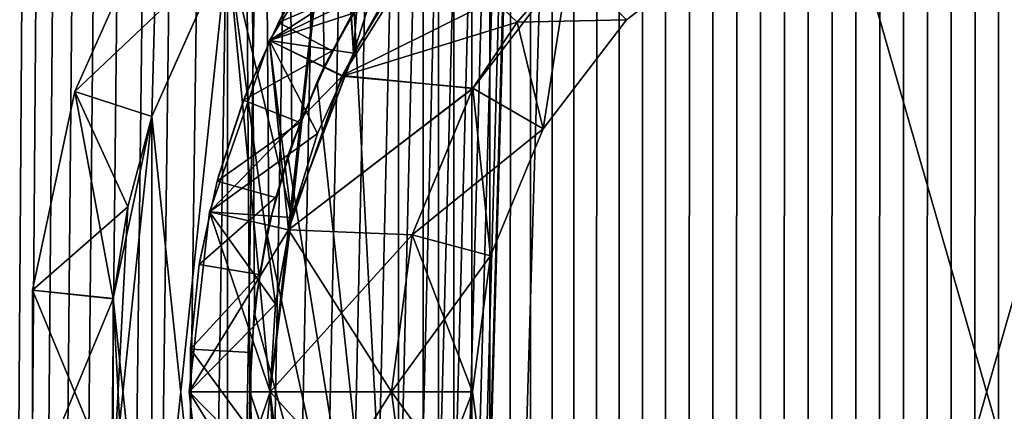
# Model space of a CAD drawing. Header units: millimetres. Extents: x -41 to 11, y -3 to 963.
# Tile 724 of 1056: x -6.05 to 0.03, y 619.88 to 622.3. Entities that reach past the tile are written whole.
import ezdxf

# ---------------------------------------------------------------- set-up
doc = ezdxf.new("R2010")
doc.units = ezdxf.units.MM
doc.header["$LTSCALE"] = 65.185185
for name, color, linetype in [('100', 7, 'CONTINUOUS'), ('101', 7, 'CONTINUOUS'), ('102', 7, 'CONTINUOUS'), ('103', 7, 'CONTINUOUS'), ('104', 7, 'CONTINUOUS'), ('105', 7, 'CONTINUOUS'), ('106', 7, 'CONTINUOUS'), ('107', 7, 'CONTINUOUS'), ('108', 7, 'CONTINUOUS'), ('109', 7, 'CONTINUOUS'), ('110', 7, 'CONTINUOUS'), ('111', 7, 'CONTINUOUS'), ('112', 7, 'CONTINUOUS'), ('113', 7, 'CONTINUOUS'), ('114', 7, 'CONTINUOUS'), ('115', 7, 'CONTINUOUS'), ('116', 7, 'CONTINUOUS'), ('119', 7, 'CONTINUOUS'), ('120', 7, 'CONTINUOUS'), ('122', 7, 'CONTINUOUS'), ('123', 7, 'CONTINUOUS'), ('124', 7, 'CONTINUOUS'), ('125', 7, 'CONTINUOUS'), ('126', 7, 'CONTINUOUS'), ('127', 7, 'CONTINUOUS'), ('128', 7, 'CONTINUOUS'), ('3242', 7, 'CONTINUOUS'), ('3244', 7, 'CONTINUOUS'), ('3262', 7, 'CONTINUOUS'), ('3271', 7, 'CONTINUOUS'), ('3485', 7, 'CONTINUOUS'), ('3487', 7, 'CONTINUOUS'), ('3499', 7, 'CONTINUOUS'), ('3518', 7, 'CONTINUOUS'), ('3519', 7, 'CONTINUOUS'), ('3550', 7, 'CONTINUOUS'), ('3551', 7, 'CONTINUOUS'), ('97', 7, 'CONTINUOUS'), ('98', 7, 'CONTINUOUS'), ('99', 7, 'CONTINUOUS')]:
    doc.layers.add(name, color=color, linetype=linetype)

msp = doc.modelspace()

# ---------------------------------------------------------------- linework, layer by layer
at = {"layer": '100', "linetype": 'Continuous'}
for points in [[(-2.2981, 622.2981, -22.75), (-1.625, 622.8146, -22.75), (-2.2981, 622.2981, -3.75), (-2.2981, 622.2981, -22.75)], [(-2.8146, 621.625, -3.75), (-2.2981, 622.2981, -22.75), (-2.2981, 622.2981, -3.75), (-2.8146, 621.625, -3.75)], [(-2.8146, 621.625, -22.75), (-2.2981, 622.2981, -22.75), (-2.8146, 621.625, -3.75), (-2.8146, 621.625, -22.75)], [(-3.1393, 620.8412, -3.75), (-2.8146, 621.625, -22.75), (-2.8146, 621.625, -3.75), (-3.1393, 620.8412, -3.75)], [(-3.1393, 620.8412, -22.75), (-2.8146, 621.625, -22.75), (-3.1393, 620.8412, -3.75), (-3.1393, 620.8412, -22.75)], [(-3.25, 620, -3.75), (-3.1393, 620.8412, -22.75), (-3.1393, 620.8412, -3.75), (-3.25, 620, -3.75)], [(-3.25, 620, -22.75), (-3.1393, 620.8412, -22.75), (-3.25, 620, -3.75), (-3.25, 620, -22.75)]]:
    msp.add_3dface(points, dxfattribs=at)
at = {"layer": '101', "linetype": 'Continuous'}
for points in [[(-3.1393, 619.1588, -22.75), (-3.25, 620, -22.75), (-3.1393, 619.1588, -3.75), (-3.1393, 619.1588, -22.75)], [(-3.25, 620, -22.75), (-3.25, 620, -3.75), (-3.1393, 619.1588, -3.75), (-3.25, 620, -22.75)]]:
    msp.add_3dface(points, dxfattribs=at)
at = {"layer": '102', "linetype": 'Continuous'}
for points in [[(-3.1393, 619.1588, -22.75), (-3.75, 620, -23.25), (-3.25, 620, -22.75), (-3.1393, 619.1588, -22.75)], [(-3.6222, 619.0296, -23.25), (-3.75, 620, -23.25), (-3.1393, 619.1588, -22.75), (-3.6222, 619.0296, -23.25)]]:
    msp.add_3dface(points, dxfattribs=at)
at = {"layer": '103', "linetype": 'Continuous'}
for points in [[(-4.0553, 621.9505, -23.25), (-3.5198, 622.8037, -23.25), (-2.9742, 622.2839, -23.25), (-4.0553, 621.9505, -23.25)], [(-2.9742, 622.2839, -23.25), (-3.5198, 622.8037, -23.25), (-2.6504, 622.6529, -23.25), (-2.9742, 622.2839, -23.25)], [(-3.2473, 621.8755, -23.25), (-4.0553, 621.9505, -23.25), (-2.9742, 622.2839, -23.25), (-3.2473, 621.8755, -23.25)], [(-4.3872, 621.0012, -23.25), (-4.0553, 621.9505, -23.25), (-3.2473, 621.8755, -23.25), (-4.3872, 621.0012, -23.25)], [(-3.6222, 620.9706, -23.25), (-4.3872, 621.0012, -23.25), (-3.2473, 621.8755, -23.25), (-3.6222, 620.9706, -23.25)], [(-4.5, 620, -23.25), (-4.3872, 621.0012, -23.25), (-3.75, 620, -23.25), (-4.5, 620, -23.25)], [(-3.75, 620, -23.25), (-4.3872, 621.0012, -23.25), (-3.6222, 620.9706, -23.25), (-3.75, 620, -23.25)], [(-4.3872, 618.9987, -23.25), (-4.5, 620, -23.25), (-3.6222, 619.0296, -23.25), (-4.3872, 618.9987, -23.25)], [(-3.6222, 619.0296, -23.25), (-4.5, 620, -23.25), (-3.75, 620, -23.25), (-3.6222, 619.0296, -23.25)]]:
    msp.add_3dface(points, dxfattribs=at)
at = {"layer": '104', "linetype": 'Continuous'}
for points in [[(-2.2981, 622.2981, -22.75), (-2.6504, 622.6529, -23.25), (-1.625, 622.8146, -22.75), (-2.2981, 622.2981, -22.75)], [(-2.9742, 622.2839, -23.25), (-2.6504, 622.6529, -23.25), (-2.2981, 622.2981, -22.75), (-2.9742, 622.2839, -23.25)], [(-3.2473, 621.8755, -23.25), (-2.9742, 622.2839, -23.25), (-2.8146, 621.625, -22.75), (-3.2473, 621.8755, -23.25)], [(-2.8146, 621.625, -22.75), (-2.9742, 622.2839, -23.25), (-2.2981, 622.2981, -22.75), (-2.8146, 621.625, -22.75)], [(-3.6222, 620.9706, -23.25), (-3.2473, 621.8755, -23.25), (-2.8146, 621.625, -22.75), (-3.6222, 620.9706, -23.25)], [(-3.1393, 620.8412, -22.75), (-3.6222, 620.9706, -23.25), (-2.8146, 621.625, -22.75), (-3.1393, 620.8412, -22.75)], [(-3.75, 620, -23.25), (-3.6222, 620.9706, -23.25), (-3.25, 620, -22.75), (-3.75, 620, -23.25)], [(-3.25, 620, -22.75), (-3.6222, 620.9706, -23.25), (-3.1393, 620.8412, -22.75), (-3.25, 620, -22.75)]]:
    msp.add_3dface(points, dxfattribs=at)
at = {"layer": '105', "linetype": 'Continuous'}
for points in [[(-4.5048, 622.1694, -22.75), (-3.9092, 623.1174, -22.75), (-3.5198, 622.8037, -23.25), (-4.5048, 622.1694, -22.75)], [(-4.0553, 621.9505, -23.25), (-4.5048, 622.1694, -22.75), (-3.5198, 622.8037, -23.25), (-4.0553, 621.9505, -23.25)], [(-4.8746, 621.1126, -22.75), (-4.5048, 622.1694, -22.75), (-4.0553, 621.9505, -23.25), (-4.8746, 621.1126, -22.75)], [(-4.3872, 621.0012, -23.25), (-4.8746, 621.1126, -22.75), (-4.0553, 621.9505, -23.25), (-4.3872, 621.0012, -23.25)], [(-5, 620, -22.75), (-4.8746, 621.1126, -22.75), (-4.5, 620, -23.25), (-5, 620, -22.75)], [(-4.5, 620, -23.25), (-4.8746, 621.1126, -22.75), (-4.3872, 621.0012, -23.25), (-4.5, 620, -23.25)]]:
    msp.add_3dface(points, dxfattribs=at)
at = {"layer": '106', "linetype": 'Continuous'}
for points in [[(-5, 620, -22.75), (-4.5, 620, -23.25), (-4.3872, 618.9987, -23.25), (-5, 620, -22.75)], [(-5, 620, -22.75), (-4.3872, 618.9987, -23.25), (-4.8746, 618.8874, -22.75), (-5, 620, -22.75)]]:
    msp.add_3dface(points, dxfattribs=at)
at = {"layer": '107', "linetype": 'Continuous'}
for points in [[(-5, 620, -12.25), (-4.8746, 618.8874, -22.75), (-4.8746, 618.8874, -12.25), (-5, 620, -12.25)], [(-5, 620, -12.25), (-5, 620, -22.75), (-4.8746, 618.8874, -22.75), (-5, 620, -12.25)]]:
    msp.add_3dface(points, dxfattribs=at)
at = {"layer": '108', "linetype": 'Continuous'}
for points in [[(-4.8746, 618.8874, -3.75), (-5, 620, -3.75), (-4.8746, 618.8874, -6.75), (-4.8746, 618.8874, -3.75)], [(-5, 620, -3.75), (-5, 620, -6.75), (-4.8746, 618.8874, -6.75), (-5, 620, -3.75)]]:
    msp.add_3dface(points, dxfattribs=at)
at = {"layer": '109', "linetype": 'Continuous'}
for points in [[(-4.5048, 622.1694, -12.25), (-3.9092, 623.1174, -12.25), (-4.5048, 622.1694, -22.75), (-4.5048, 622.1694, -12.25)], [(-4.5048, 622.1694, -22.75), (-3.9092, 623.1174, -12.25), (-3.9092, 623.1174, -22.75), (-4.5048, 622.1694, -22.75)], [(-4.8746, 621.1126, -12.25), (-4.5048, 622.1694, -12.25), (-4.8746, 621.1126, -22.75), (-4.8746, 621.1126, -12.25)], [(-4.8746, 621.1126, -22.75), (-4.5048, 622.1694, -12.25), (-4.5048, 622.1694, -22.75), (-4.8746, 621.1126, -22.75)], [(-5, 620, -12.25), (-4.8746, 621.1126, -12.25), (-5, 620, -22.75), (-5, 620, -12.25)], [(-5, 620, -22.75), (-4.8746, 621.1126, -12.25), (-4.8746, 621.1126, -22.75), (-5, 620, -22.75)]]:
    msp.add_3dface(points, dxfattribs=at)
at = {"layer": '110', "linetype": 'Continuous'}
for points in [[(-4.5048, 622.1694, -6.75), (-3.9092, 623.1174, -3.75), (-3.9092, 623.1174, -6.75), (-4.5048, 622.1694, -6.75)], [(-4.5048, 622.1694, -3.75), (-3.9092, 623.1174, -3.75), (-4.5048, 622.1694, -6.75), (-4.5048, 622.1694, -3.75)], [(-4.8746, 621.1126, -6.75), (-4.5048, 622.1694, -3.75), (-4.5048, 622.1694, -6.75), (-4.8746, 621.1126, -6.75)], [(-4.8746, 621.1126, -3.75), (-4.5048, 622.1694, -3.75), (-4.8746, 621.1126, -6.75), (-4.8746, 621.1126, -3.75)], [(-5, 620, -6.75), (-4.8746, 621.1126, -3.75), (-4.8746, 621.1126, -6.75), (-5, 620, -6.75)], [(-5, 620, -3.75), (-4.8746, 621.1126, -3.75), (-5, 620, -6.75), (-5, 620, -3.75)]]:
    msp.add_3dface(points, dxfattribs=at)
at = {"layer": '111', "linetype": 'Continuous'}
for points in [[(-4.5048, 622.1694, -12.25), (-3.7034, 622.5563, -11.75), (-3.9092, 623.1174, -12.25), (-4.5048, 622.1694, -12.25)], [(-3.9846, 622.0913, -11.75), (-3.7034, 622.5563, -11.75), (-4.5048, 622.1694, -12.25), (-3.9846, 622.0913, -11.75)], [(-4.8746, 621.1126, -12.25), (-4.2076, 621.5957, -11.75), (-4.5048, 622.1694, -12.25), (-4.8746, 621.1126, -12.25)], [(-4.2076, 621.5957, -11.75), (-3.9846, 622.0913, -11.75), (-4.5048, 622.1694, -12.25), (-4.2076, 621.5957, -11.75)], [(-4.3692, 621.0769, -11.75), (-4.2076, 621.5957, -11.75), (-4.8746, 621.1126, -12.25), (-4.3692, 621.0769, -11.75)], [(-5, 620, -12.25), (-4.4672, 620.5424, -11.75), (-4.8746, 621.1126, -12.25), (-5, 620, -12.25)], [(-4.4672, 620.5424, -11.75), (-4.3692, 621.0769, -11.75), (-4.8746, 621.1126, -12.25), (-4.4672, 620.5424, -11.75)], [(-4.5, 620, -11.75), (-4.4672, 620.5424, -11.75), (-5, 620, -12.25), (-4.5, 620, -11.75)]]:
    msp.add_3dface(points, dxfattribs=at)
at = {"layer": '112', "linetype": 'Continuous'}
for points in [[(-4.5, 620, -11.75), (-5, 620, -12.25), (-4.8746, 618.8874, -12.25), (-4.5, 620, -11.75)], [(-4.4672, 619.4576, -11.75), (-4.5, 620, -11.75), (-4.8746, 618.8874, -12.25), (-4.4672, 619.4576, -11.75)]]:
    msp.add_3dface(points, dxfattribs=at)
at = {"layer": '113', "linetype": 'Continuous'}
for points in [[(-4.4671, 619.4565, -11), (-4.5, 620, -11), (-4.4672, 619.4576, -11.75), (-4.4671, 619.4565, -11)], [(-4.4672, 619.4576, -11.75), (-4.5, 620, -11), (-4.5, 620, -11.75), (-4.4672, 619.4576, -11.75)]]:
    msp.add_3dface(points, dxfattribs=at)
at = {"layer": '114', "linetype": 'Continuous'}
for points in [[(-3.9846, 622.0913, -11.75), (-3.9845, 622.0914, -11), (-3.7034, 622.5563, -11.75), (-3.9846, 622.0913, -11.75)], [(-3.9845, 622.0914, -11), (-3.703, 622.5569, -11), (-3.7034, 622.5563, -11.75), (-3.9845, 622.0914, -11)], [(-4.3692, 621.0772, -11), (-3.9845, 622.0914, -11), (-4.2076, 621.5957, -11.75), (-4.3692, 621.0772, -11)], [(-4.2076, 621.5957, -11.75), (-3.9845, 622.0914, -11), (-3.9846, 622.0913, -11.75), (-4.2076, 621.5957, -11.75)], [(-4.3692, 621.0769, -11.75), (-4.3692, 621.0772, -11), (-4.2076, 621.5957, -11.75), (-4.3692, 621.0769, -11.75)], [(-4.5, 620, -11.75), (-4.3692, 621.0772, -11), (-4.4672, 620.5424, -11.75), (-4.5, 620, -11.75)], [(-4.5, 620, -11), (-4.3692, 621.0772, -11), (-4.5, 620, -11.75), (-4.5, 620, -11)], [(-4.4672, 620.5424, -11.75), (-4.3692, 621.0772, -11), (-4.3692, 621.0769, -11.75), (-4.4672, 620.5424, -11.75)]]:
    msp.add_3dface(points, dxfattribs=at)
at = {"layer": '115', "linetype": 'Continuous'}
for points in [[(-4.0876, 623.6799, -11), (-3.2339, 624.4488, -11), (-3.9845, 622.0914, -11), (-4.0876, 623.6799, -11)], [(-3.9845, 622.0914, -11), (-3.2339, 624.4488, -11), (-3.703, 622.5569, -11), (-3.9845, 622.0914, -11)], [(-4.7631, 622.75, -11), (-4.0876, 623.6799, -11), (-4.5, 620, -11), (-4.7631, 622.75, -11)], [(-4.5, 620, -11), (-4.0876, 623.6799, -11), (-4.3692, 621.0772, -11), (-4.5, 620, -11)], [(-4.3692, 621.0772, -11), (-4.0876, 623.6799, -11), (-3.9845, 622.0914, -11), (-4.3692, 621.0772, -11)], [(-5.2304, 618.2991, -11), (-5.2306, 621.7003, -11), (-4.7631, 622.75, -11), (-5.2304, 618.2991, -11)], [(-4.7638, 617.2511, -11), (-5.2304, 618.2991, -11), (-4.7631, 622.75, -11), (-4.7638, 617.2511, -11)], [(-4.7638, 617.2511, -11), (-4.7631, 622.75, -11), (-4.5, 620, -11), (-4.7638, 617.2511, -11)], [(-5.4697, 619.4235, -11), (-5.3799, 621.1431, -11), (-5.2306, 621.7003, -11), (-5.4697, 619.4235, -11)], [(-5.2304, 618.2991, -11), (-5.4697, 619.4235, -11), (-5.2306, 621.7003, -11), (-5.2304, 618.2991, -11)], [(-5.4697, 619.4235, -11), (-5.47, 620.5737, -11), (-5.3799, 621.1431, -11), (-5.4697, 619.4235, -11)], [(-4.4671, 619.4565, -11), (-4.7638, 617.2511, -11), (-4.5, 620, -11), (-4.4671, 619.4565, -11)]]:
    msp.add_3dface(points, dxfattribs=at)
at = {"layer": '116', "linetype": 'Continuous'}
for points in [[(-5.7063, 621.8541, -10.5), (-5.1962, 623, -10.5), (-5.2306, 621.7003, -11), (-5.7063, 621.8541, -10.5)], [(-5.2306, 621.7003, -11), (-5.1962, 623, -10.5), (-4.7631, 622.75, -11), (-5.2306, 621.7003, -11)], [(-5.9671, 620.6272, -10.5), (-5.7063, 621.8541, -10.5), (-5.3799, 621.1431, -11), (-5.9671, 620.6272, -10.5)], [(-5.3799, 621.1431, -11), (-5.7063, 621.8541, -10.5), (-5.2306, 621.7003, -11), (-5.3799, 621.1431, -11)], [(-5.47, 620.5737, -11), (-5.9671, 620.6272, -10.5), (-5.3799, 621.1431, -11), (-5.47, 620.5737, -11)], [(-5.9671, 619.3728, -10.5), (-5.9671, 620.6272, -10.5), (-5.47, 620.5737, -11), (-5.9671, 619.3728, -10.5)], [(-5.4697, 619.4235, -11), (-5.9671, 619.3728, -10.5), (-5.47, 620.5737, -11), (-5.4697, 619.4235, -11)]]:
    msp.add_3dface(points, dxfattribs=at)
at = {"layer": '119', "linetype": 'Continuous'}
for points in [[(-5.7063, 621.8541, -10.5), (-5.1962, 623, -8.5), (-5.1962, 623, -10.5), (-5.7063, 621.8541, -10.5)], [(-5.7063, 621.8541, -8.5), (-5.1962, 623, -8.5), (-5.7063, 621.8541, -10.5), (-5.7063, 621.8541, -8.5)], [(-5.9671, 620.6272, -10.5), (-5.7063, 621.8541, -8.5), (-5.7063, 621.8541, -10.5), (-5.9671, 620.6272, -10.5)], [(-5.9671, 620.6272, -8.5), (-5.7063, 621.8541, -8.5), (-5.9671, 620.6272, -10.5), (-5.9671, 620.6272, -8.5)], [(-5.9671, 619.3728, -10.5), (-5.9671, 620.6272, -8.5), (-5.9671, 620.6272, -10.5), (-5.9671, 619.3728, -10.5)], [(-5.9671, 619.3728, -8.5), (-5.9671, 620.6272, -8.5), (-5.9671, 619.3728, -10.5), (-5.9671, 619.3728, -8.5)]]:
    msp.add_3dface(points, dxfattribs=at)
at = {"layer": '120', "linetype": 'Continuous'}
for points in [[(-5.7063, 621.8541, -8.5), (-4.7638, 622.7489, -8), (-5.1962, 623, -8.5), (-5.7063, 621.8541, -8.5)], [(-5.2304, 621.7009, -8), (-4.7638, 622.7489, -8), (-5.7063, 621.8541, -8.5), (-5.2304, 621.7009, -8)], [(-5.9671, 620.6272, -8.5), (-5.4697, 620.5765, -8), (-5.7063, 621.8541, -8.5), (-5.9671, 620.6272, -8.5)], [(-5.4697, 620.5765, -8), (-5.2304, 621.7009, -8), (-5.7063, 621.8541, -8.5), (-5.4697, 620.5765, -8)], [(-5.47, 619.4263, -8), (-5.4697, 620.5765, -8), (-5.9671, 620.6272, -8.5), (-5.47, 619.4263, -8)], [(-5.9671, 619.3728, -8.5), (-5.47, 619.4263, -8), (-5.9671, 620.6272, -8.5), (-5.9671, 619.3728, -8.5)]]:
    msp.add_3dface(points, dxfattribs=at)
at = {"layer": '122', "linetype": 'Continuous'}
for points in [[(-4.7638, 622.7489, -8), (-4.3688, 621.0786, -8), (-4.0888, 623.6785, -8), (-4.7638, 622.7489, -8)], [(-4.3688, 621.0786, -8), (-3.984, 622.0923, -8), (-4.0888, 623.6785, -8), (-4.3688, 621.0786, -8)], [(-3.984, 622.0923, -8), (-3.7025, 622.5576, -8), (-4.0888, 623.6785, -8), (-3.984, 622.0923, -8)], [(-5.2304, 621.7009, -8), (-4.7631, 617.25, -8), (-4.7638, 622.7489, -8), (-5.2304, 621.7009, -8)], [(-4.5, 620, -8), (-4.4671, 620.5435, -8), (-4.7638, 622.7489, -8), (-4.5, 620, -8)], [(-4.7631, 617.25, -8), (-4.5, 620, -8), (-4.7638, 622.7489, -8), (-4.7631, 617.25, -8)], [(-4.4671, 620.5435, -8), (-4.3688, 621.0786, -8), (-4.7638, 622.7489, -8), (-4.4671, 620.5435, -8)], [(-5.4697, 620.5765, -8), (-5.2306, 618.2997, -8), (-5.2304, 621.7009, -8), (-5.4697, 620.5765, -8)], [(-5.2306, 618.2997, -8), (-4.7631, 617.25, -8), (-5.2304, 621.7009, -8), (-5.2306, 618.2997, -8)], [(-5.47, 619.4263, -8), (-5.3799, 618.8569, -8), (-5.4697, 620.5765, -8), (-5.47, 619.4263, -8)], [(-5.3799, 618.8569, -8), (-5.2306, 618.2997, -8), (-5.4697, 620.5765, -8), (-5.3799, 618.8569, -8)], [(-4.0876, 616.3201, -8), (-4.5, 620, -8), (-4.7631, 617.25, -8), (-4.0876, 616.3201, -8)], [(-4.3692, 618.9228, -8), (-4.5, 620, -8), (-4.0876, 616.3201, -8), (-4.3692, 618.9228, -8)]]:
    msp.add_3dface(points, dxfattribs=at)
at = {"layer": '123', "linetype": 'Continuous'}
for points in [[(-3.9846, 622.0913, -7.25), (-3.7034, 622.5563, -7.25), (-3.984, 622.0923, -8), (-3.9846, 622.0913, -7.25)], [(-3.984, 622.0923, -8), (-3.7034, 622.5563, -7.25), (-3.7025, 622.5576, -8), (-3.984, 622.0923, -8)], [(-4.3688, 621.0786, -8), (-3.9846, 622.0913, -7.25), (-3.984, 622.0923, -8), (-4.3688, 621.0786, -8)], [(-4.2076, 621.5957, -7.25), (-3.9846, 622.0913, -7.25), (-4.3688, 621.0786, -8), (-4.2076, 621.5957, -7.25)], [(-4.3692, 621.0769, -7.25), (-4.2076, 621.5957, -7.25), (-4.3688, 621.0786, -8), (-4.3692, 621.0769, -7.25)], [(-4.4672, 620.5424, -7.25), (-4.3692, 621.0769, -7.25), (-4.4671, 620.5435, -8), (-4.4672, 620.5424, -7.25)], [(-4.4671, 620.5435, -8), (-4.3692, 621.0769, -7.25), (-4.3688, 621.0786, -8), (-4.4671, 620.5435, -8)], [(-4.5, 620, -8), (-4.4672, 620.5424, -7.25), (-4.4671, 620.5435, -8), (-4.5, 620, -8)], [(-4.5, 620, -7.25), (-4.4672, 620.5424, -7.25), (-4.5, 620, -8), (-4.5, 620, -7.25)]]:
    msp.add_3dface(points, dxfattribs=at)
at = {"layer": '124', "linetype": 'Continuous'}
for points in [[(-4.4672, 619.4576, -7.25), (-4.5, 620, -7.25), (-4.3692, 618.9228, -8), (-4.4672, 619.4576, -7.25)], [(-4.5, 620, -7.25), (-4.5, 620, -8), (-4.3692, 618.9228, -8), (-4.5, 620, -7.25)]]:
    msp.add_3dface(points, dxfattribs=at)
at = {"layer": '125', "linetype": 'Continuous'}
for points in [[(-4.8746, 618.8874, -6.75), (-5, 620, -6.75), (-4.4672, 619.4576, -7.25), (-4.8746, 618.8874, -6.75)], [(-4.4672, 619.4576, -7.25), (-5, 620, -6.75), (-4.5, 620, -7.25), (-4.4672, 619.4576, -7.25)]]:
    msp.add_3dface(points, dxfattribs=at)
at = {"layer": '126', "linetype": 'Continuous'}
for points in [[(-4.5048, 622.1694, -6.75), (-3.9092, 623.1174, -6.75), (-3.9846, 622.0913, -7.25), (-4.5048, 622.1694, -6.75)], [(-3.9846, 622.0913, -7.25), (-3.9092, 623.1174, -6.75), (-3.7034, 622.5563, -7.25), (-3.9846, 622.0913, -7.25)], [(-4.8746, 621.1126, -6.75), (-4.5048, 622.1694, -6.75), (-4.3692, 621.0769, -7.25), (-4.8746, 621.1126, -6.75)], [(-4.2076, 621.5957, -7.25), (-4.5048, 622.1694, -6.75), (-3.9846, 622.0913, -7.25), (-4.2076, 621.5957, -7.25)], [(-4.3692, 621.0769, -7.25), (-4.5048, 622.1694, -6.75), (-4.2076, 621.5957, -7.25), (-4.3692, 621.0769, -7.25)], [(-5, 620, -6.75), (-4.8746, 621.1126, -6.75), (-4.5, 620, -7.25), (-5, 620, -6.75)], [(-4.4672, 620.5424, -7.25), (-4.8746, 621.1126, -6.75), (-4.3692, 621.0769, -7.25), (-4.4672, 620.5424, -7.25)], [(-4.5, 620, -7.25), (-4.8746, 621.1126, -6.75), (-4.4672, 620.5424, -7.25), (-4.5, 620, -7.25)]]:
    msp.add_3dface(points, dxfattribs=at)
at = {"layer": '127', "linetype": 'Continuous'}
for points in [[(-4.5048, 622.1694, -3.75), (-3.8094, 622.3955, -3.25), (-3.9092, 623.1174, -3.75), (-4.5048, 622.1694, -3.75)], [(-4.0542, 621.9527, -3.25), (-3.8094, 622.3955, -3.25), (-4.5048, 622.1694, -3.75), (-4.0542, 621.9527, -3.25)], [(-4.8746, 621.1126, -3.75), (-4.3872, 621.0013, -3.25), (-4.5048, 622.1694, -3.75), (-4.8746, 621.1126, -3.75)], [(-4.3872, 621.0013, -3.25), (-4.0542, 621.9527, -3.25), (-4.5048, 622.1694, -3.75), (-4.3872, 621.0013, -3.25)], [(-5, 620, -3.75), (-4.3872, 621.0013, -3.25), (-4.8746, 621.1126, -3.75), (-5, 620, -3.75)], [(-4.5, 620, -3.25), (-4.3872, 621.0013, -3.25), (-5, 620, -3.75), (-4.5, 620, -3.25)]]:
    msp.add_3dface(points, dxfattribs=at)
at = {"layer": '128', "linetype": 'Continuous'}
for points in [[(-4.8746, 618.8874, -3.75), (-4.5, 620, -3.25), (-5, 620, -3.75), (-4.8746, 618.8874, -3.75)], [(-4.3872, 618.9988, -3.25), (-4.5, 620, -3.25), (-4.8746, 618.8874, -3.75), (-4.3872, 618.9988, -3.25)]]:
    msp.add_3dface(points, dxfattribs=at)
at = {"layer": '3242', "linetype": 'Continuous'}
for points in [[(9.125, 662.5, -93.5), (9.125, 577.5, -93.5), (-40.875, 662.5, -93.5), (9.125, 662.5, -93.5)], [(9.125, 577.5, -93.5), (-40.875, 577.5, -93.5), (-40.875, 662.5, -93.5), (9.125, 577.5, -93.5)]]:
    msp.add_3dface(points, dxfattribs=at)
at = {"layer": '3244', "linetype": 'Continuous'}
for points in [[(-40.875, 577.5, -8.5), (9.125, 662.5, -8.5), (-40.875, 662.5, -8.5), (-40.875, 577.5, -8.5)], [(9.125, 577.5, -8.5), (9.125, 662.5, -8.5), (-40.875, 577.5, -8.5), (9.125, 577.5, -8.5)]]:
    msp.add_3dface(points, dxfattribs=at)
at = {"layer": '3262', "linetype": 'Continuous'}
for points in [[(-11.275, 581, -12), (-11.275, 659, -12), (11.125, 581, -12), (-11.275, 581, -12)], [(-11.275, 659, -12), (11.125, 659, -12), (11.125, 581, -12), (-11.275, 659, -12)]]:
    msp.add_3dface(points, dxfattribs=at)
at = {"layer": '3271', "linetype": 'Continuous'}
for points in [[(-11.275, 581, -90), (11.125, 581, -90), (11.125, 659, -90), (-11.275, 581, -90)], [(-11.275, 659, -90), (-11.275, 581, -90), (11.125, 659, -90), (-11.275, 659, -90)]]:
    msp.add_3dface(points, dxfattribs=at)
at = {"layer": '3485', "linetype": 'Continuous'}
for points in [[(-3.5557, 897.0424, 1.8321), (-3.5552, 342.9583, 1.8332), (-3.7081, 622.7642, 1.5), (-3.5557, 897.0424, 1.8321)], [(-3.5557, 897.0424, 1.8321), (-3.3669, 896.8291, 2.1596), (-3.5552, 342.9583, 1.8332), (-3.5557, 897.0424, 1.8321)], [(-3.5552, 342.9583, 1.8332), (-3.3669, 896.8291, 2.1596), (-3.366, 343.1718, 2.161), (-3.5552, 342.9583, 1.8332)], [(-3.3669, 896.8291, 2.1596), (-3.1431, 896.6071, 2.4741), (-3.366, 343.1718, 2.161), (-3.3669, 896.8291, 2.1596)], [(-3.366, 343.1718, 2.161), (-3.1431, 896.6071, 2.4741), (-3.1421, 343.3937, 2.4753), (-3.366, 343.1718, 2.161)], [(-3.1431, 896.6071, 2.4741), (-2.8929, 896.3915, 2.7624), (-3.1421, 343.3937, 2.4753), (-3.1431, 896.6071, 2.4741)], [(-3.1421, 343.3937, 2.4753), (-2.8929, 896.3915, 2.7624), (-2.8921, 343.6092, 2.7633), (-3.1421, 343.3937, 2.4753)], [(-2.8929, 896.3915, 2.7624), (-2.6248, 896.192, 3.0184), (-2.8921, 343.6092, 2.7633), (-2.8929, 896.3915, 2.7624)], [(-2.8921, 343.6092, 2.7633), (-2.6248, 896.192, 3.0184), (-2.6241, 343.8085, 3.019), (-2.8921, 343.6092, 2.7633)], [(-2.6248, 896.192, 3.0184), (-2.3447, 896.0134, 3.2407), (-2.6241, 343.8085, 3.019), (-2.6248, 896.192, 3.0184)], [(-2.6241, 343.8085, 3.019), (-2.3447, 896.0134, 3.2407), (-2.3442, 343.9869, 3.2411), (-2.6241, 343.8085, 3.019)], [(-2.3447, 896.0134, 3.2407), (-2.0573, 895.8578, 3.4304), (-2.3442, 343.9869, 3.2411), (-2.3447, 896.0134, 3.2407)], [(-2.3442, 343.9869, 3.2411), (-2.0573, 895.8578, 3.4304), (-2.0569, 344.1424, 3.4306), (-2.3442, 343.9869, 3.2411)], [(-2.0573, 895.8578, 3.4304), (-1.7656, 895.7253, 3.5892), (-2.0569, 344.1424, 3.4306), (-2.0573, 895.8578, 3.4304)], [(-2.0569, 344.1424, 3.4306), (-1.7656, 895.7253, 3.5892), (-1.7653, 344.2748, 3.5894), (-2.0569, 344.1424, 3.4306)], [(-1.7656, 895.7253, 3.5892), (-1.4718, 895.6154, 3.7194), (-1.7653, 344.2748, 3.5894), (-1.7656, 895.7253, 3.5892)], [(-1.7653, 344.2748, 3.5894), (-1.4718, 895.6154, 3.7194), (-1.4715, 344.3847, 3.7195), (-1.7653, 344.2748, 3.5894)], [(-1.4718, 895.6154, 3.7194), (-1.1771, 895.5273, 3.8229), (-1.4715, 344.3847, 3.7195), (-1.4718, 895.6154, 3.7194)], [(-1.4715, 344.3847, 3.7195), (-1.1771, 895.5273, 3.8229), (-1.1769, 344.4728, 3.823), (-1.4715, 344.3847, 3.7195)], [(-1.1771, 895.5273, 3.8229), (-0.8823, 895.4599, 3.9015), (-1.1769, 344.4728, 3.823), (-1.1771, 895.5273, 3.8229)], [(-1.1769, 344.4728, 3.823), (-0.8823, 895.4599, 3.9015), (-0.8821, 344.5401, 3.9015), (-1.1769, 344.4728, 3.823)], [(-0.8823, 895.4599, 3.9015), (-0.5879, 895.4125, 3.9566), (-0.8821, 344.5401, 3.9015), (-0.8823, 895.4599, 3.9015)], [(-0.8821, 344.5401, 3.9015), (-0.5879, 895.4125, 3.9566), (-0.5877, 344.5875, 3.9566), (-0.8821, 344.5401, 3.9015)], [(-0.5879, 895.4125, 3.9566), (-0.2938, 895.3843, 3.9892), (-0.5877, 344.5875, 3.9566), (-0.5879, 895.4125, 3.9566)], [(-0.5877, 344.5875, 3.9566), (-0.2938, 895.3843, 3.9892), (-0.2937, 344.6157, 3.9892), (-0.5877, 344.5875, 3.9566)], [(-0.2938, 895.3843, 3.9892), (0, 895.375, 4), (-0.2937, 344.6157, 3.9892), (-0.2938, 895.3843, 3.9892)], [(-0.2937, 344.6157, 3.9892), (0, 895.375, 4), (0, 344.625, 4), (-0.2937, 344.6157, 3.9892)], [(0, 344.625, 4), (0.3535, 895.3885, 3.9844), (0.3232, 344.6137, 3.9869), (0, 344.625, 4)], [(0, 895.375, 4), (0.3535, 895.3885, 3.9844), (0, 344.625, 4), (0, 895.375, 4)], [(-3.7081, 617.2358, 1.5), (-3.7081, 622.7642, 1.5), (-3.5552, 342.9583, 1.8332), (-3.7081, 617.2358, 1.5)]]:
    msp.add_3dface(points, dxfattribs=at)
at = {"layer": '3487', "linetype": 'Continuous'}
for points in [[(7, 959, 8), (4.625, 900.0023, 8), (-7, 480, 8), (7, 959, 8)], [(-7, 480, 8), (-4.625, 899.9977, 8), (-7, 959, 8), (-7, 480, 8)], [(7, 480, 8), (7, 959, 8), (-7, 480, 8), (7, 480, 8)], [(4.625, 900.0023, 8), (4.5962, 899.485, 8), (-7, 480, 8), (4.625, 900.0023, 8)], [(-4.5958, 899.4808, 8), (-4.625, 899.9977, 8), (-7, 480, 8), (-4.5958, 899.4808, 8)], [(4.5962, 899.485, 8), (4.5097, 898.9738, 8), (-7, 480, 8), (4.5962, 899.485, 8)], [(-4.509, 898.9706, 8), (-4.5958, 899.4808, 8), (-7, 480, 8), (-4.509, 898.9706, 8)], [(4.5097, 898.9738, 8), (4.3663, 898.4749, 8), (-7, 480, 8), (4.5097, 898.9738, 8)], [(-4.3657, 898.4731, 8), (-4.509, 898.9706, 8), (-7, 480, 8), (-4.3657, 898.4731, 8)], [(4.3663, 898.4749, 8), (4.1676, 897.9947, 8), (-7, 480, 8), (4.3663, 898.4749, 8)], [(-4.1675, 897.9944, 8), (-4.3657, 898.4731, 8), (-7, 480, 8), (-4.1675, 897.9944, 8)], [(4.1676, 897.9947, 8), (3.9164, 897.5399, 8), (-7, 480, 8), (4.1676, 897.9947, 8)], [(-3.9169, 897.5406, 8), (-4.1675, 897.9944, 8), (-7, 480, 8), (-3.9169, 897.5406, 8)], [(-3.6175, 897.1183, 8), (-3.9169, 897.5406, 8), (-7, 480, 8), (-3.6175, 897.1183, 8)], [(3.9164, 897.5399, 8), (3.6166, 897.1171, 8), (-7, 480, 8), (3.9164, 897.5399, 8)], [(-3.2729, 896.7322, 8), (-3.6175, 897.1183, 8), (-7, 480, 8), (-3.2729, 896.7322, 8)], [(3.6166, 897.1171, 8), (3.2717, 896.731, 8), (-7, 480, 8), (3.6166, 897.1171, 8)], [(-2.886, 896.3859, 8), (-3.2729, 896.7322, 8), (-7, 480, 8), (-2.886, 896.3859, 8)], [(3.2717, 896.731, 8), (2.8846, 896.3848, 8), (-7, 480, 8), (3.2717, 896.731, 8)], [(-2.4626, 896.0852, 8), (-2.886, 896.3859, 8), (-7, 480, 8), (-2.4626, 896.0852, 8)], [(2.8846, 896.3848, 8), (2.4611, 896.0842, 8), (-7, 480, 8), (2.8846, 896.3848, 8)], [(-2.0084, 895.8338, 8), (-2.4626, 896.0852, 8), (-7, 480, 8), (-2.0084, 895.8338, 8)], [(2.4611, 896.0842, 8), (2.0067, 895.833, 8), (-7, 480, 8), (2.4611, 896.0842, 8)], [(-1.5304, 895.6356, 8), (-2.0084, 895.8338, 8), (-7, 480, 8), (-1.5304, 895.6356, 8)], [(2.0067, 895.833, 8), (1.5284, 895.6349, 8), (-7, 480, 8), (2.0067, 895.833, 8)], [(-1.0319, 895.4916, 8), (-1.5304, 895.6356, 8), (-7, 480, 8), (-1.0319, 895.4916, 8)], [(1.5284, 895.6349, 8), (1.0298, 895.4911, 8), (-7, 480, 8), (1.5284, 895.6349, 8)], [(-0.5195, 895.4043, 8), (-1.0319, 895.4916, 8), (-7, 480, 8), (-0.5195, 895.4043, 8)], [(1.0298, 895.4911, 8), (0.518, 895.4041, 8), (-7, 480, 8), (1.0298, 895.4911, 8)], [(0, 895.375, 8), (-0.5195, 895.4043, 8), (-7, 480, 8), (0, 895.375, 8)], [(0.518, 895.4041, 8), (0, 895.375, 8), (-7, 480, 8), (0.518, 895.4041, 8)]]:
    msp.add_3dface(points, dxfattribs=at)
at = {"layer": '3499', "linetype": 'Continuous'}
for points in [[(-4.1675, 622.0056, -8), (-7, 959, -8), (-3.9169, 622.4594, -8), (-4.1675, 622.0056, -8)], [(-4.3657, 621.5269, -8), (-7, 959, -8), (-4.1675, 622.0056, -8), (-4.3657, 621.5269, -8)], [(-4.509, 621.0294, -8), (-7, 959, -8), (-4.3657, 621.5269, -8), (-4.509, 621.0294, -8)], [(-4.5958, 620.5192, -8), (-7, 959, -8), (-4.509, 621.0294, -8), (-4.5958, 620.5192, -8)], [(-4.625, 620.0023, -8), (-7, 959, -8), (-4.5958, 620.5192, -8), (-4.625, 620.0023, -8)], [(-7, 480, -8), (-7, 959, -8), (-4.625, 620.0023, -8), (-7, 480, -8)], [(4.1676, 622.0053, -8), (3.9164, 622.4601, -8), (-7, 959, -8), (4.1676, 622.0053, -8)], [(4.3663, 621.5251, -8), (4.1676, 622.0053, -8), (-7, 959, -8), (4.3663, 621.5251, -8)], [(4.5097, 621.0262, -8), (4.3663, 621.5251, -8), (-7, 959, -8), (4.5097, 621.0262, -8)], [(4.5962, 620.515, -8), (4.5097, 621.0262, -8), (-7, 959, -8), (4.5962, 620.515, -8)], [(7, 959, -8), (4.625, 619.9977, -8), (-7, 959, -8), (7, 959, -8)], [(4.625, 619.9977, -8), (4.5962, 620.515, -8), (-7, 959, -8), (4.625, 619.9977, -8)], [(-4.5962, 619.485, -8), (-7, 480, -8), (-4.625, 620.0023, -8), (-4.5962, 619.485, -8)]]:
    msp.add_3dface(points, dxfattribs=at)
at = {"layer": '3518', "linetype": 'Continuous'}
for points in [[(-4, 622.3218), (-4.1675, 622.0056, -8), (-3.9169, 622.4594, -8), (-4, 622.3218)], [(-4.2099, 621.915, 1.5), (-3.9941, 622.3318, 0.2166), (-3.9818, 622.3529, 1.5), (-4.2099, 621.915, 1.5)], [(-4, 622.3218), (-3.9941, 622.3318, 0.2166), (-4.2099, 621.915, 1.5), (-4, 622.3218)], [(-4.1675, 622.0056, -8), (-4, 622.3218), (-4.2099, 621.915, 1.5), (-4.1675, 622.0056, -8)], [(-4.3657, 621.5269, -8), (-4.1675, 622.0056, -8), (-4.2099, 621.915, 1.5), (-4.3657, 621.5269, -8)], [(-4.39, 621.4555, 1.5), (-4.3657, 621.5269, -8), (-4.2099, 621.915, 1.5), (-4.39, 621.4555, 1.5)], [(-4.509, 621.0294, -8), (-4.3657, 621.5269, -8), (-4.39, 621.4555, 1.5), (-4.509, 621.0294, -8)], [(-4.5201, 620.9795, 1.5), (-4.509, 621.0294, -8), (-4.39, 621.4555, 1.5), (-4.5201, 620.9795, 1.5)], [(-4.5958, 620.5192, -8), (-4.509, 621.0294, -8), (-4.5201, 620.9795, 1.5), (-4.5958, 620.5192, -8)], [(-4.5987, 620.4925, 1.5), (-4.5958, 620.5192, -8), (-4.5201, 620.9795, 1.5), (-4.5987, 620.4925, 1.5)], [(-4.625, 620.0023, -8), (-4.5958, 620.5192, -8), (-4.5987, 620.4925, 1.5), (-4.625, 620.0023, -8)], [(-4.625, 620, 1.5), (-4.625, 620.0023, -8), (-4.5987, 620.4925, 1.5), (-4.625, 620, 1.5)], [(-4.5962, 619.485, -8), (-4.625, 620.0023, -8), (-4.5987, 619.5075, 1.5), (-4.5962, 619.485, -8)], [(-4.5987, 619.5075, 1.5), (-4.625, 620.0023, -8), (-4.625, 620, 1.5), (-4.5987, 619.5075, 1.5)]]:
    msp.add_3dface(points, dxfattribs=at)
at = {"layer": '3519', "linetype": 'Continuous'}
for points in [[(-3.7081, 622.7642, 1.5), (-3.7081, 617.2358, 1.5), (-3.9818, 622.3529, 1.5), (-3.7081, 622.7642, 1.5)], [(-3.7081, 617.2358, 1.5), (-4.2099, 621.915, 1.5), (-3.9818, 622.3529, 1.5), (-3.7081, 617.2358, 1.5)], [(-3.7081, 617.2358, 1.5), (-4.39, 621.4555, 1.5), (-4.2099, 621.915, 1.5), (-3.7081, 617.2358, 1.5)], [(-3.7081, 617.2358, 1.5), (-4.5201, 620.9795, 1.5), (-4.39, 621.4555, 1.5), (-3.7081, 617.2358, 1.5)], [(-3.7081, 617.2358, 1.5), (-4.5987, 620.4925, 1.5), (-4.5201, 620.9795, 1.5), (-3.7081, 617.2358, 1.5)], [(-3.7081, 617.2358, 1.5), (-4.625, 620, 1.5), (-4.5987, 620.4925, 1.5), (-3.7081, 617.2358, 1.5)], [(-3.7081, 617.2358, 1.5), (-4.5987, 619.5075, 1.5), (-4.625, 620, 1.5), (-3.7081, 617.2358, 1.5)]]:
    msp.add_3dface(points, dxfattribs=at)
at = {"layer": '3550', "linetype": 'Continuous'}
for points in [[(-4.1843, 622.7371, 1), (-4.449, 622.2817, 1), (-4.4176, 622.342, -8), (-4.1843, 622.7371, 1)], [(-4.4176, 622.342, -8), (-4.449, 622.2817, 1), (-4.6449, 621.8507, -8), (-4.4176, 622.342, -8)], [(-4.449, 622.2817, 1), (-4.6643, 621.8012, 1), (-4.6449, 621.8507, -8), (-4.449, 622.2817, 1)], [(-4.6449, 621.8507, -8), (-4.6643, 621.8012, 1), (-4.8177, 621.3376, -8), (-4.6449, 621.8507, -8)], [(-4.6643, 621.8012, 1), (-4.8278, 621.3009, 1), (-4.8177, 621.3376, -8), (-4.6643, 621.8012, 1)], [(-4.8278, 621.3009, 1), (-4.9378, 620.7863, 1), (-4.9341, 620.8089, -8), (-4.8278, 621.3009, 1)], [(-4.8177, 621.3376, -8), (-4.8278, 621.3009, 1), (-4.9341, 620.8089, -8), (-4.8177, 621.3376, -8)], [(-4.9341, 620.8089, -8), (-4.9378, 620.7863, 1), (-4.9927, 620.2707, -8), (-4.9341, 620.8089, -8)], [(-4.9378, 620.7863, 1), (-4.9931, 620.2631, 1), (-4.9927, 620.2707, -8), (-4.9378, 620.7863, 1)], [(-4.9931, 620.2631, 1), (-4.9931, 619.7369, 1), (-4.9927, 620.2707, -8), (-4.9931, 620.2631, 1)], [(-4.9927, 620.2707, -8), (-4.9931, 619.7369, 1), (-4.9927, 619.7293, -8), (-4.9927, 620.2707, -8)]]:
    msp.add_3dface(points, dxfattribs=at)
at = {"layer": '3551', "linetype": 'Continuous'}
for points in [[(-4.449, 622.2817, 1), (-4.1843, 622.7371, 1), (-3.873, 622.528, 1), (-4.449, 622.2817, 1)], [(-4.1173, 622.1067, 1), (-4.449, 622.2817, 1), (-3.873, 622.528, 1), (-4.1173, 622.1067, 1)], [(-4.6643, 621.8012, 1), (-4.449, 622.2817, 1), (-4.1173, 622.1067, 1), (-4.6643, 621.8012, 1)], [(-4.3158, 621.6627, 1), (-4.6643, 621.8012, 1), (-4.1173, 622.1067, 1), (-4.3158, 621.6627, 1)], [(-4.8278, 621.3009, 1), (-4.6643, 621.8012, 1), (-4.3158, 621.6627, 1), (-4.8278, 621.3009, 1)], [(-4.4664, 621.2006, 1), (-4.8278, 621.3009, 1), (-4.3158, 621.6627, 1), (-4.4664, 621.2006, 1)], [(-4.9378, 620.7863, 1), (-4.8278, 621.3009, 1), (-4.4664, 621.2006, 1), (-4.9378, 620.7863, 1)], [(-4.5677, 620.7256, 1), (-4.9378, 620.7863, 1), (-4.4664, 621.2006, 1), (-4.5677, 620.7256, 1)], [(-4.9931, 620.2631, 1), (-4.9378, 620.7863, 1), (-4.5677, 620.7256, 1), (-4.9931, 620.2631, 1)], [(-4.6186, 620.2427, 1), (-4.9931, 620.2631, 1), (-4.5677, 620.7256, 1), (-4.6186, 620.2427, 1)], [(-4.9931, 619.7369, 1), (-4.9931, 620.2631, 1), (-4.6186, 619.7573, 1), (-4.9931, 619.7369, 1)], [(-4.6186, 619.7573, 1), (-4.9931, 620.2631, 1), (-4.6186, 620.2427, 1), (-4.6186, 619.7573, 1)]]:
    msp.add_3dface(points, dxfattribs=at)
at = {"layer": '97', "linetype": 'Continuous'}
for points in [[(-3.8094, 622.3955, -3.25), (-4.0542, 621.9527, -3.25), (-2.6529, 622.6504, -3.25), (-3.8094, 622.3955, -3.25)], [(-2.6529, 622.6504, -3.25), (-4.0542, 621.9527, -3.25), (-3.2484, 621.8736, -3.25), (-2.6529, 622.6504, -3.25)], [(-4.0542, 621.9527, -3.25), (-4.3872, 621.0013, -3.25), (-3.2484, 621.8736, -3.25), (-4.0542, 621.9527, -3.25)], [(-3.2484, 621.8736, -3.25), (-4.3872, 621.0013, -3.25), (-3.6222, 620.9704, -3.25), (-3.2484, 621.8736, -3.25)], [(-4.3872, 621.0013, -3.25), (-4.5, 620, -3.25), (-3.6222, 620.9704, -3.25), (-4.3872, 621.0013, -3.25)], [(-4.5, 620, -3.25), (-3.75, 620, -3.25), (-3.6222, 620.9704, -3.25), (-4.5, 620, -3.25)], [(-4.5, 620, -3.25), (-4.3872, 618.9988, -3.25), (-3.75, 620, -3.25), (-4.5, 620, -3.25)], [(-3.75, 620, -3.25), (-4.3872, 618.9988, -3.25), (-3.6222, 619.0294, -3.25), (-3.75, 620, -3.25)]]:
    msp.add_3dface(points, dxfattribs=at)
at = {"layer": '98', "linetype": 'Continuous'}
for points in [[(-3.75, 620, -3.25), (-3.6222, 619.0294, -3.25), (-3.25, 620, -3.75), (-3.75, 620, -3.25)], [(-3.25, 620, -3.75), (-3.6222, 619.0294, -3.25), (-3.1393, 619.1588, -3.75), (-3.25, 620, -3.75)]]:
    msp.add_3dface(points, dxfattribs=at)
at = {"layer": '99', "linetype": 'Continuous'}
for points in [[(-2.6529, 622.6504, -3.25), (-3.2484, 621.8736, -3.25), (-2.8146, 621.625, -3.75), (-2.6529, 622.6504, -3.25)], [(-2.6529, 622.6504, -3.25), (-2.8146, 621.625, -3.75), (-2.2981, 622.2981, -3.75), (-2.6529, 622.6504, -3.25)], [(-3.2484, 621.8736, -3.25), (-3.6222, 620.9704, -3.25), (-3.1393, 620.8412, -3.75), (-3.2484, 621.8736, -3.25)], [(-3.2484, 621.8736, -3.25), (-3.1393, 620.8412, -3.75), (-2.8146, 621.625, -3.75), (-3.2484, 621.8736, -3.25)], [(-3.6222, 620.9704, -3.25), (-3.75, 620, -3.25), (-3.1393, 620.8412, -3.75), (-3.6222, 620.9704, -3.25)], [(-3.75, 620, -3.25), (-3.25, 620, -3.75), (-3.1393, 620.8412, -3.75), (-3.75, 620, -3.25)]]:
    msp.add_3dface(points, dxfattribs=at)

doc.saveas('drawing.dxf')
